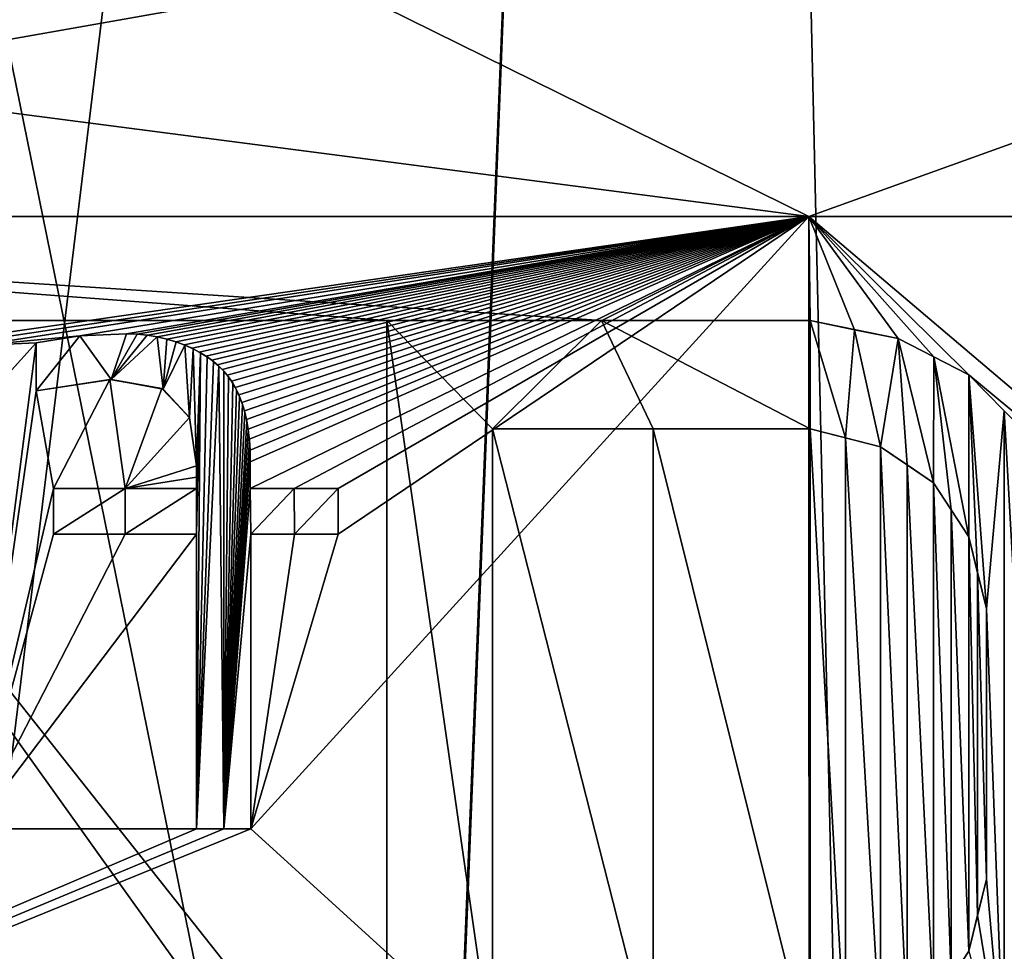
# Model space of a CAD drawing. Header units: millimetres. Extents: x -52 to 107, y -6 to 112.
# Tile 343 of 354: x 57.99 to 63.8, y 69.03 to 74.53. Entities that reach past the tile are written whole.
import ezdxf

# ---------------------------------------------------------------- set-up
doc = ezdxf.new("R2010")
doc.units = ezdxf.units.MM
doc.header["$LTSCALE"] = 65.185185
for name, color, linetype in [('1210', 7, 'CONTINUOUS'), ('1211', 7, 'CONTINUOUS'), ('1221', 7, 'CONTINUOUS'), ('1222', 7, 'CONTINUOUS'), ('1223', 7, 'CONTINUOUS'), ('1224', 7, 'CONTINUOUS'), ('1225', 7, 'CONTINUOUS'), ('1226', 7, 'CONTINUOUS'), ('1227', 7, 'CONTINUOUS'), ('1228', 7, 'CONTINUOUS'), ('1229', 7, 'CONTINUOUS'), ('1230', 7, 'CONTINUOUS'), ('1231', 7, 'CONTINUOUS'), ('1235', 7, 'CONTINUOUS'), ('1304', 7, 'CONTINUOUS'), ('1305', 7, 'CONTINUOUS'), ('1306', 7, 'CONTINUOUS'), ('1307', 7, 'CONTINUOUS'), ('1308', 7, 'CONTINUOUS'), ('1309', 7, 'CONTINUOUS'), ('1310', 7, 'CONTINUOUS'), ('1311', 7, 'CONTINUOUS'), ('1312', 7, 'CONTINUOUS'), ('1313', 7, 'CONTINUOUS'), ('1314', 7, 'CONTINUOUS'), ('1315', 7, 'CONTINUOUS'), ('1316', 7, 'CONTINUOUS'), ('1317', 7, 'CONTINUOUS'), ('1318', 7, 'CONTINUOUS'), ('1361', 7, 'CONTINUOUS'), ('3039', 7, 'CONTINUOUS'), ('3246', 7, 'CONTINUOUS'), ('471', 7, 'CONTINUOUS'), ('472', 7, 'CONTINUOUS'), ('479', 7, 'CONTINUOUS'), ('481', 7, 'CONTINUOUS'), ('495', 7, 'CONTINUOUS'), ('497', 7, 'CONTINUOUS')]:
    doc.layers.add(name, color=color, linetype=linetype)

msp = doc.modelspace()

# ---------------------------------------------------------------- linework, layer by layer
at = {"layer": '1210', "color": 7, "linetype": 'CONTINUOUS', "true_color": 0x141a1c}
for points in [[(61.4263, 72.7511, 43.1007), (60.1561, 72.7511, 43.6766), (61.4252, 72.7511, 43.6573), (61.4263, 72.7511, 43.1007)], [(60.1561, 72.7511, 43.6766), (60.1561, 72.7511, 44.2168), (61.4252, 72.7511, 43.6573), (60.1561, 72.7511, 43.6766)], [(62.6561, 72.7511, 43.0181), (61.4263, 72.7511, 43.1007), (61.4252, 72.7511, 43.6573), (62.6561, 72.7511, 43.0181)], [(62.6561, 72.7511, 42.4428), (61.4263, 72.7511, 43.1007), (62.6561, 72.7511, 43.0181), (62.6561, 72.7511, 42.4428)]]:
    msp.add_3dface(points, dxfattribs=at)
at = {"layer": '1211', "color": 7, "linetype": 'CONTINUOUS', "true_color": 0x141a1c}
for points in [[(60.1561, 72.7511, 43.6766), (60.1561, 67.7511, 43.6766), (60.1561, 72.7511, 44.2168), (60.1561, 72.7511, 43.6766)], [(60.1561, 72.7511, 44.2168), (60.1561, 67.7511, 43.6766), (60.1561, 67.7511, 44.2168), (60.1561, 72.7511, 44.2168)]]:
    msp.add_3dface(points, dxfattribs=at)
at = {"layer": '1221', "color": 7, "linetype": 'CONTINUOUS', "true_color": 0x141a1c}
for points in [[(63.8032, 72.2179, 41.7306), (63.5936, 72.432, 41.8684), (64.0103, 72.0064, 42.1932), (63.8032, 72.2179, 41.7306)], [(64.0103, 72.0064, 42.1932), (63.5936, 72.432, 41.8684), (63.5936, 72.432, 42.4616), (64.0103, 72.0064, 42.1932)], [(64.0103, 72.0064, 42.1932), (63.5936, 72.432, 42.4616), (63.8031, 72.218, 42.3283), (64.0103, 72.0064, 42.1932)]]:
    msp.add_3dface(points, dxfattribs=at)
at = {"layer": '1222', "color": 7, "linetype": 'CONTINUOUS', "true_color": 0x141a1c}
for points in [[(63.3862, 72.5379, 42.0013), (63.1769, 72.6447, 42.1319), (63.5936, 72.432, 42.4616), (63.3862, 72.5379, 42.0013)], [(63.5936, 72.432, 42.4616), (63.1769, 72.6447, 42.1319), (63.1769, 72.6447, 42.7168), (63.5936, 72.432, 42.4616)], [(63.5936, 72.432, 42.4616), (63.1769, 72.6447, 42.7168), (63.3861, 72.5379, 42.5902), (63.5936, 72.432, 42.4616)], [(63.5936, 72.432, 41.8684), (63.3862, 72.5379, 42.0013), (63.5936, 72.432, 42.4616), (63.5936, 72.432, 41.8684)]]:
    msp.add_3dface(points, dxfattribs=at)
at = {"layer": '1223', "color": 7, "linetype": 'CONTINUOUS', "true_color": 0x141a1c}
for points in [[(62.9177, 72.6977, 42.2892), (62.6561, 72.7511, 42.4428), (63.1769, 72.6447, 42.7168), (62.9177, 72.6977, 42.2892)], [(62.6561, 72.7511, 42.4428), (62.6561, 72.7511, 43.0181), (63.1769, 72.6447, 42.7168), (62.6561, 72.7511, 42.4428)], [(63.1769, 72.6447, 42.7168), (62.6561, 72.7511, 43.0181), (62.9176, 72.6977, 42.8692), (63.1769, 72.6447, 42.7168)], [(63.1769, 72.6447, 42.1319), (62.9177, 72.6977, 42.2892), (63.1769, 72.6447, 42.7168), (63.1769, 72.6447, 42.1319)]]:
    msp.add_3dface(points, dxfattribs=at)
at = {"layer": '1224', "color": 7, "linetype": 'CONTINUOUS', "true_color": 0x141a1c}
for points in [[(61.7298, 72.1128, 43.5082), (60.7811, 72.1128, 43.9533), (61.7305, 72.1128, 42.9475), (61.7298, 72.1128, 43.5082)], [(61.7305, 72.1128, 42.9475), (60.7811, 72.1128, 43.9533), (60.7811, 72.1128, 43.4058), (61.7305, 72.1128, 42.9475)], [(62.6561, 72.1128, 43.0181), (61.7298, 72.1128, 43.5082), (62.6561, 72.1128, 42.4428), (62.6561, 72.1128, 43.0181)], [(62.6561, 72.1128, 42.4428), (61.7298, 72.1128, 43.5082), (61.7305, 72.1128, 42.9475), (62.6561, 72.1128, 42.4428)]]:
    msp.add_3dface(points, dxfattribs=at)
at = {"layer": '1225', "color": 7, "linetype": 'CONTINUOUS', "true_color": 0x141a1c}
for points in [[(62.6561, 72.1128, 43.0181), (62.6561, 72.1128, 42.4428), (62.8651, 72.0594, 42.8995), (62.6561, 72.1128, 43.0181)], [(62.8651, 72.0594, 42.8995), (62.6561, 72.1128, 42.4428), (63.0728, 72.0064, 42.7786), (62.8651, 72.0594, 42.8995)], [(63.0728, 72.0064, 42.7786), (62.6561, 72.1128, 42.4428), (62.8652, 72.0594, 42.3205), (63.0728, 72.0064, 42.7786)], [(63.0728, 72.0064, 42.1957), (63.0728, 72.0064, 42.7786), (62.8652, 72.0594, 42.3205), (63.0728, 72.0064, 42.1957)]]:
    msp.add_3dface(points, dxfattribs=at)
at = {"layer": '1226', "color": 7, "linetype": 'CONTINUOUS', "true_color": 0x141a1c}
for points in [[(63.0728, 72.0064, 42.7786), (63.0728, 72.0064, 42.1957), (63.2295, 71.8997, 42.6852), (63.0728, 72.0064, 42.7786)], [(63.2295, 71.8997, 42.6852), (63.0728, 72.0064, 42.1957), (63.3853, 71.7937, 42.5908), (63.2295, 71.8997, 42.6852)], [(63.3853, 71.7937, 42.5908), (63.0728, 72.0064, 42.1957), (63.2296, 71.8997, 42.0994), (63.3853, 71.7937, 42.5908)], [(63.3853, 71.7937, 42.0018), (63.3853, 71.7937, 42.5908), (63.2296, 71.8997, 42.0994), (63.3853, 71.7937, 42.0018)]]:
    msp.add_3dface(points, dxfattribs=at)
at = {"layer": '1227', "color": 7, "linetype": 'CONTINUOUS', "true_color": 0x141a1c}
for points in [[(63.3853, 71.7937, 42.5908), (63.3853, 71.7937, 42.0018), (63.4898, 71.6336, 42.5264), (63.3853, 71.7937, 42.5908)], [(63.4898, 71.6336, 42.5264), (63.3853, 71.7937, 42.0018), (63.5936, 71.4745, 42.4616), (63.4898, 71.6336, 42.5264)], [(63.5936, 71.4745, 42.4616), (63.3853, 71.7937, 42.0018), (63.4898, 71.6336, 41.9353), (63.5936, 71.4745, 42.4616)], [(63.5936, 71.4745, 41.8684), (63.5936, 71.4745, 42.4616), (63.4898, 71.6336, 41.9353), (63.5936, 71.4745, 41.8684)]]:
    msp.add_3dface(points, dxfattribs=at)
at = {"layer": '1228', "color": 7, "linetype": 'CONTINUOUS', "true_color": 0x141a1c}
for points in [[(63.5936, 71.4745, 42.4616), (63.5936, 71.4745, 41.8684), (63.6458, 71.2615, 42.4287), (63.5936, 71.4745, 42.4616)], [(63.6458, 71.2615, 42.4287), (63.5936, 71.4745, 41.8684), (63.6978, 71.049, 42.3957), (63.6458, 71.2615, 42.4287)], [(63.6978, 71.049, 42.3957), (63.5936, 71.4745, 41.8684), (63.6458, 71.2615, 41.8344), (63.6978, 71.049, 42.3957)], [(63.6978, 71.049, 41.8004), (63.6978, 71.049, 42.3957), (63.6458, 71.2615, 41.8344), (63.6978, 71.049, 41.8004)]]:
    msp.add_3dface(points, dxfattribs=at)
at = {"layer": '1229', "color": 7, "linetype": 'CONTINUOUS', "true_color": 0x141a1c}
for points in [[(63.6978, 71.049, 42.3957), (63.6978, 71.049, 41.8004), (63.6978, 69.4532, 41.8004), (63.6978, 71.049, 42.3957)], [(63.6978, 69.4532, 42.3957), (63.6978, 71.049, 42.3957), (63.6978, 69.4532, 41.8004), (63.6978, 69.4532, 42.3957)]]:
    msp.add_3dface(points, dxfattribs=at)
at = {"layer": '1230', "color": 7, "linetype": 'CONTINUOUS', "true_color": 0x141a1c}
for points in [[(63.6978, 69.4532, 42.3957), (63.5936, 69.0277, 41.8684), (63.6458, 69.2408, 42.4287), (63.6978, 69.4532, 42.3957)], [(63.5936, 69.0277, 41.8684), (63.6978, 69.4532, 42.3957), (63.6458, 69.2408, 41.8344), (63.5936, 69.0277, 41.8684)], [(63.6978, 69.4532, 42.3957), (63.6978, 69.4532, 41.8004), (63.6458, 69.2408, 41.8344), (63.6978, 69.4532, 42.3957)], [(63.5936, 69.0277, 42.4616), (63.6458, 69.2408, 42.4287), (63.5936, 69.0277, 41.8684), (63.5936, 69.0277, 42.4616)]]:
    msp.add_3dface(points, dxfattribs=at)
at = {"layer": '1231', "color": 7, "linetype": 'CONTINUOUS', "true_color": 0x141a1c}
msp.add_3dface([(63.5936, 69.0277, 42.4616), (63.5936, 69.0277, 41.8684), (63.4898, 68.8687, 41.9353), (63.5936, 69.0277, 42.4616)], dxfattribs=at)
at = {"layer": '1235', "color": 7, "linetype": 'CONTINUOUS', "true_color": 0x141a1c}
for points in [[(60.7811, 72.1128, 43.4058), (60.7811, 72.1128, 43.9533), (60.7811, 68.3894, 43.9533), (60.7811, 72.1128, 43.4058)], [(60.7811, 72.1128, 43.4058), (60.7811, 68.3894, 43.9533), (60.7811, 68.3894, 43.4058), (60.7811, 72.1128, 43.4058)]]:
    msp.add_3dface(points, dxfattribs=at)
at = {"layer": '1304', "color": 7, "linetype": 'CONTINUOUS', "true_color": 0x141a1c}
for points in [[(59.3509, 71.7603, -43.9912), (59.6106, 71.7603, -43.8938), (59.869, 71.7603, -44.3301), (59.3509, 71.7603, -43.9912)], [(59.3509, 71.7603, -43.9912), (59.869, 71.7603, -44.3301), (59.6106, 71.7603, -44.4282), (59.3509, 71.7603, -43.9912)], [(59.3509, 71.7603, -44.5231), (59.3509, 71.7603, -43.9912), (59.6106, 71.7603, -44.4282), (59.3509, 71.7603, -44.5231)], [(59.6106, 71.7603, -43.8938), (59.869, 71.7603, -43.793), (59.869, 71.7603, -44.3301), (59.6106, 71.7603, -43.8938)]]:
    msp.add_3dface(points, dxfattribs=at)
at = {"layer": '1305', "color": 7, "linetype": 'CONTINUOUS', "true_color": 0x141a1c}
for points in [[(59.869, 71.7603, -43.793), (59.869, 71.4896, -43.793), (59.869, 71.4896, -44.3301), (59.869, 71.7603, -43.793)], [(59.869, 71.7603, -44.3301), (59.869, 71.7603, -43.793), (59.869, 71.4896, -44.3301), (59.869, 71.7603, -44.3301)]]:
    msp.add_3dface(points, dxfattribs=at)
at = {"layer": '1306', "color": 7, "linetype": 'CONTINUOUS', "true_color": 0x141a1c}
for points in [[(59.6125, 71.4896, -43.893), (59.3548, 71.4896, -43.9898), (59.869, 71.4896, -44.3301), (59.6125, 71.4896, -43.893)], [(59.869, 71.4896, -44.3301), (59.3548, 71.4896, -43.9898), (59.3548, 71.4896, -44.5217), (59.869, 71.4896, -44.3301)], [(59.6125, 71.4896, -44.4275), (59.869, 71.4896, -44.3301), (59.3548, 71.4896, -44.5217), (59.6125, 71.4896, -44.4275)], [(59.869, 71.4896, -43.793), (59.6125, 71.4896, -43.893), (59.869, 71.4896, -44.3301), (59.869, 71.4896, -43.793)]]:
    msp.add_3dface(points, dxfattribs=at)
at = {"layer": '1307', "color": 7, "linetype": 'CONTINUOUS', "true_color": 0x141a1c}
for points in [[(59.3548, 71.4896, -43.9898), (59.3548, 69.7513, -43.9898), (59.3548, 71.4896, -44.5217), (59.3548, 71.4896, -43.9898)], [(59.3548, 71.4896, -44.5217), (59.3548, 69.7513, -43.9898), (59.3548, 69.7513, -44.5217), (59.3548, 71.4896, -44.5217)]]:
    msp.add_3dface(points, dxfattribs=at)
at = {"layer": '1308', "color": 7, "linetype": 'CONTINUOUS', "true_color": 0x141a1c}
for points in [[(59.1937, 69.7513, -44.0483), (59.0322, 69.7513, -44.1055), (59.3548, 69.7513, -44.5217), (59.1937, 69.7513, -44.0483)], [(59.3548, 69.7513, -44.5217), (59.0322, 69.7513, -44.1055), (59.0322, 69.7513, -44.6345), (59.3548, 69.7513, -44.5217)], [(59.1937, 69.7513, -44.5787), (59.3548, 69.7513, -44.5217), (59.0322, 69.7513, -44.6345), (59.1937, 69.7513, -44.5787)], [(59.3548, 69.7513, -43.9898), (59.1937, 69.7513, -44.0483), (59.3548, 69.7513, -44.5217), (59.3548, 69.7513, -43.9898)]]:
    msp.add_3dface(points, dxfattribs=at)
at = {"layer": '1309', "color": 7, "linetype": 'CONTINUOUS', "true_color": 0x141a1c}
for points in [[(59.0322, 69.7513, -44.1055), (59.0322, 71.4896, -44.1055), (59.0322, 69.7513, -44.6345), (59.0322, 69.7513, -44.1055)], [(59.0322, 69.7513, -44.6345), (59.0322, 71.4896, -44.1055), (59.0322, 71.4896, -44.6345), (59.0322, 69.7513, -44.6345)]]:
    msp.add_3dface(points, dxfattribs=at)
at = {"layer": '1310', "color": 7, "linetype": 'CONTINUOUS', "true_color": 0x141a1c}
for points in [[(58.6114, 71.4896, -44.2478), (58.1877, 71.4896, -44.3813), (58.6113, 71.4896, -44.7731), (58.6114, 71.4896, -44.2478)], [(58.6113, 71.4896, -44.7731), (58.1877, 71.4896, -44.3813), (58.1877, 71.4896, -44.9033), (58.6113, 71.4896, -44.7731)], [(59.0322, 71.4896, -44.6345), (58.6114, 71.4896, -44.2478), (58.6113, 71.4896, -44.7731), (59.0322, 71.4896, -44.6345)], [(59.0322, 71.4896, -44.1055), (58.6114, 71.4896, -44.2478), (59.0322, 71.4896, -44.6345), (59.0322, 71.4896, -44.1055)]]:
    msp.add_3dface(points, dxfattribs=at)
at = {"layer": '1311', "color": 7, "linetype": 'CONTINUOUS', "true_color": 0x141a1c}
for points in [[(58.1877, 71.4896, -44.3813), (58.1877, 71.7603, -44.3813), (58.1877, 71.7603, -44.9033), (58.1877, 71.4896, -44.3813)], [(58.1877, 71.4896, -44.9033), (58.1877, 71.4896, -44.3813), (58.1877, 71.7603, -44.9033), (58.1877, 71.4896, -44.9033)]]:
    msp.add_3dface(points, dxfattribs=at)
at = {"layer": '1312', "color": 7, "linetype": 'CONTINUOUS', "true_color": 0x141a1c}
for points in [[(58.1877, 71.7603, -44.3813), (58.6114, 71.7603, -44.2478), (58.1877, 71.7603, -44.9033), (58.1877, 71.7603, -44.3813)], [(58.1877, 71.7603, -44.9033), (58.6114, 71.7603, -44.2478), (58.6113, 71.7603, -44.7731), (58.1877, 71.7603, -44.9033)], [(58.6114, 71.7603, -44.2478), (59.0322, 71.7603, -44.1055), (58.6113, 71.7603, -44.7731), (58.6114, 71.7603, -44.2478)], [(59.0322, 71.7603, -44.1055), (59.0322, 71.7603, -44.6345), (58.6113, 71.7603, -44.7731), (59.0322, 71.7603, -44.1055)]]:
    msp.add_3dface(points, dxfattribs=at)
at = {"layer": '1313', "color": 7, "linetype": 'CONTINUOUS', "true_color": 0x141a1c}
for points in [[(59.0322, 71.8271, -44.1055), (59.0322, 71.8938, -44.1055), (59.0322, 71.8271, -44.6345), (59.0322, 71.8271, -44.1055)], [(59.0322, 71.8938, -44.1055), (59.0322, 71.8938, -44.6345), (59.0322, 71.8271, -44.6345), (59.0322, 71.8938, -44.1055)], [(59.0322, 71.7603, -44.1055), (59.0322, 71.8271, -44.1055), (59.0322, 71.7603, -44.6345), (59.0322, 71.7603, -44.1055)], [(59.0322, 71.7603, -44.6345), (59.0322, 71.8271, -44.1055), (59.0322, 71.8271, -44.6345), (59.0322, 71.7603, -44.6345)]]:
    msp.add_3dface(points, dxfattribs=at)
at = {"layer": '1314', "color": 7, "linetype": 'CONTINUOUS', "true_color": 0x141a1c}
for points in [[(58.5219, 72.4036, -44.2768), (58.0866, 72.3368, -44.4117), (58.5287, 72.4037, -44.7993), (58.5219, 72.4036, -44.2768)], [(58.0866, 72.3368, -44.4117), (58.0866, 72.3368, -44.9329), (58.5287, 72.4037, -44.7993), (58.0866, 72.3368, -44.4117)], [(58.8288, 72.3498, -44.1755), (58.5219, 72.4036, -44.2768), (58.5287, 72.4037, -44.7993), (58.8288, 72.3498, -44.1755)], [(58.8371, 72.3456, -44.6999), (58.8288, 72.3498, -44.1755), (58.5287, 72.4037, -44.7993), (58.8371, 72.3456, -44.6999)], [(58.9918, 72.18, -44.1196), (58.8288, 72.3498, -44.1755), (58.8371, 72.3456, -44.6999), (58.9918, 72.18, -44.1196)], [(58.9926, 72.1781, -44.6479), (58.9918, 72.18, -44.1196), (58.8371, 72.3456, -44.6999), (58.9926, 72.1781, -44.6479)], [(59.0322, 71.8938, -44.1055), (58.9918, 72.18, -44.1196), (59.0322, 71.8938, -44.6345), (59.0322, 71.8938, -44.1055)], [(59.0322, 71.8938, -44.6345), (58.9918, 72.18, -44.1196), (58.9926, 72.1781, -44.6479), (59.0322, 71.8938, -44.6345)]]:
    msp.add_3dface(points, dxfattribs=at)
at = {"layer": '1315', "color": 7, "linetype": 'CONTINUOUS', "true_color": 0x141a1c}
for points in [[(58.0866, 72.3368, -44.4117), (58.0866, 72.6192, -44.4117), (58.0866, 72.3368, -44.9329), (58.0866, 72.3368, -44.4117)], [(58.0866, 72.3368, -44.9329), (58.0866, 72.6192, -44.4117), (58.0866, 72.6192, -44.9329), (58.0866, 72.3368, -44.9329)]]:
    msp.add_3dface(points, dxfattribs=at)
at = {"layer": '1316', "color": 7, "linetype": 'CONTINUOUS', "true_color": 0x141a1c}
for points in [[(58.0866, 72.6192, -44.4117), (58.3444, 72.6622, -44.333), (58.0866, 72.6192, -44.9329), (58.0866, 72.6192, -44.4117)], [(58.0866, 72.6192, -44.9329), (58.3444, 72.6622, -44.333), (58.3445, 72.6622, -44.8562), (58.0866, 72.6192, -44.9329)], [(58.3444, 72.6622, -44.333), (58.6203, 72.6736, -44.2449), (58.3445, 72.6622, -44.8562), (58.3444, 72.6622, -44.333)], [(58.6203, 72.6736, -44.2449), (58.6203, 72.6736, -44.7703), (58.3445, 72.6622, -44.8562), (58.6203, 72.6736, -44.2449)]]:
    msp.add_3dface(points, dxfattribs=at)
at = {"layer": '1317', "color": 7, "linetype": 'CONTINUOUS', "true_color": 0x141a1c}
for points in [[(58.6203, 72.6736, -44.2449), (58.6829, 72.6711, -44.2243), (58.6203, 72.6736, -44.7703), (58.6203, 72.6736, -44.2449)], [(58.6203, 72.6736, -44.7703), (58.6829, 72.6711, -44.2243), (58.6822, 72.6712, -44.7504), (58.6203, 72.6736, -44.7703)], [(58.6822, 72.6712, -44.7504), (58.6829, 72.6711, -44.2243), (58.7424, 72.6653, -44.731), (58.6822, 72.6712, -44.7504)], [(58.6829, 72.6711, -44.2243), (58.7432, 72.6651, -44.2043), (58.7424, 72.6653, -44.731), (58.6829, 72.6711, -44.2243)], [(58.7424, 72.6653, -44.731), (58.7432, 72.6651, -44.2043), (58.8011, 72.6556, -44.7118), (58.7424, 72.6653, -44.731)], [(58.7432, 72.6651, -44.2043), (58.8015, 72.6556, -44.1847), (58.8011, 72.6556, -44.7118), (58.7432, 72.6651, -44.2043)], [(58.8015, 72.6556, -44.1847), (58.8577, 72.6425, -44.1657), (58.8011, 72.6556, -44.7118), (58.8015, 72.6556, -44.1847)], [(58.8011, 72.6556, -44.7118), (58.8577, 72.6425, -44.1657), (58.8583, 72.6423, -44.6929), (58.8011, 72.6556, -44.7118)], [(58.8577, 72.6425, -44.1657), (58.9108, 72.6267, -44.1475), (58.8583, 72.6423, -44.6929), (58.8577, 72.6425, -44.1657)], [(58.8583, 72.6423, -44.6929), (58.9108, 72.6267, -44.1475), (58.9126, 72.6261, -44.6748), (58.8583, 72.6423, -44.6929)], [(58.9108, 72.6267, -44.1475), (58.9608, 72.6083, -44.1304), (58.9126, 72.6261, -44.6748), (58.9108, 72.6267, -44.1475)], [(58.9126, 72.6261, -44.6748), (58.9608, 72.6083, -44.1304), (58.9643, 72.6068, -44.6575), (58.9126, 72.6261, -44.6748)], [(58.9608, 72.6083, -44.1304), (59.0072, 72.5878, -44.1142), (58.9643, 72.6068, -44.6575), (58.9608, 72.6083, -44.1304)], [(58.9643, 72.6068, -44.6575), (59.0072, 72.5878, -44.1142), (59.0125, 72.5852, -44.6412), (58.9643, 72.6068, -44.6575)], [(59.0072, 72.5878, -44.1142), (59.0495, 72.5658, -44.0994), (59.0125, 72.5852, -44.6412), (59.0072, 72.5878, -44.1142)], [(59.0125, 72.5852, -44.6412), (59.0495, 72.5658, -44.0994), (59.0564, 72.5618, -44.6262), (59.0125, 72.5852, -44.6412)], [(59.0495, 72.5658, -44.0994), (59.088, 72.5422, -44.0859), (59.0564, 72.5618, -44.6262), (59.0495, 72.5658, -44.0994)], [(59.0564, 72.5618, -44.6262), (59.088, 72.5422, -44.0859), (59.0963, 72.5366, -44.6125), (59.0564, 72.5618, -44.6262)], [(59.088, 72.5422, -44.0859), (59.1233, 72.5172, -44.0734), (59.0963, 72.5366, -44.6125), (59.088, 72.5422, -44.0859)], [(59.0963, 72.5366, -44.6125), (59.1233, 72.5172, -44.0734), (59.1325, 72.51, -44.6), (59.0963, 72.5366, -44.6125)], [(59.1233, 72.5172, -44.0734), (59.1553, 72.4908, -44.062), (59.1325, 72.51, -44.6), (59.1233, 72.5172, -44.0734)], [(59.1325, 72.51, -44.6), (59.1553, 72.4908, -44.062), (59.1649, 72.482, -44.5888), (59.1325, 72.51, -44.6)], [(59.1553, 72.4908, -44.062), (59.1845, 72.4627, -44.0516), (59.1649, 72.482, -44.5888), (59.1553, 72.4908, -44.062)], [(59.1649, 72.482, -44.5888), (59.1845, 72.4627, -44.0516), (59.194, 72.4525, -44.5786), (59.1649, 72.482, -44.5888)], [(59.1845, 72.4627, -44.0516), (59.2133, 72.4298, -44.0412), (59.194, 72.4525, -44.5786), (59.1845, 72.4627, -44.0516)], [(59.194, 72.4525, -44.5786), (59.2133, 72.4298, -44.0412), (59.2221, 72.4185, -44.5688), (59.194, 72.4525, -44.5786)], [(59.2133, 72.4298, -44.0412), (59.2391, 72.3943, -44.0319), (59.2221, 72.4185, -44.5688), (59.2133, 72.4298, -44.0412)], [(59.2221, 72.4185, -44.5688), (59.2391, 72.3943, -44.0319), (59.2468, 72.3823, -44.5601), (59.2221, 72.4185, -44.5688)], [(59.2391, 72.3943, -44.0319), (59.2623, 72.3554, -44.0235), (59.2468, 72.3823, -44.5601), (59.2391, 72.3943, -44.0319)], [(59.2468, 72.3823, -44.5601), (59.2623, 72.3554, -44.0235), (59.2687, 72.3433, -44.5524), (59.2468, 72.3823, -44.5601)], [(59.2623, 72.3554, -44.0235), (59.2827, 72.3133, -44.0161), (59.2687, 72.3433, -44.5524), (59.2623, 72.3554, -44.0235)], [(59.2687, 72.3433, -44.5524), (59.2827, 72.3133, -44.0161), (59.2877, 72.3016, -44.5456), (59.2687, 72.3433, -44.5524)], [(59.2827, 72.3133, -44.0161), (59.3005, 72.2679, -44.0096), (59.2877, 72.3016, -44.5456), (59.2827, 72.3133, -44.0161)], [(59.2877, 72.3016, -44.5456), (59.3005, 72.2679, -44.0096), (59.3042, 72.2569, -44.5397), (59.2877, 72.3016, -44.5456)], [(59.3005, 72.2679, -44.0096), (59.3156, 72.2193, -44.0041), (59.3042, 72.2569, -44.5397), (59.3005, 72.2679, -44.0096)], [(59.3042, 72.2569, -44.5397), (59.3156, 72.2193, -44.0041), (59.3182, 72.2093, -44.5348), (59.3042, 72.2569, -44.5397)], [(59.3156, 72.2193, -44.0041), (59.328, 72.167, -43.9996), (59.3182, 72.2093, -44.5348), (59.3156, 72.2193, -44.0041)], [(59.3182, 72.2093, -44.5348), (59.328, 72.167, -43.9996), (59.3298, 72.1585, -44.5307), (59.3182, 72.2093, -44.5348)], [(59.328, 72.167, -43.9996), (59.3379, 72.1113, -43.996), (59.3298, 72.1585, -44.5307), (59.328, 72.167, -43.9996)], [(59.3298, 72.1585, -44.5307), (59.3379, 72.1113, -43.996), (59.3388, 72.1045, -44.5274), (59.3298, 72.1585, -44.5307)], [(59.3379, 72.1113, -43.996), (59.345, 72.0511, -43.9934), (59.3388, 72.1045, -44.5274), (59.3379, 72.1113, -43.996)], [(59.3388, 72.1045, -44.5274), (59.345, 72.0511, -43.9934), (59.3454, 72.0463, -44.5251), (59.3388, 72.1045, -44.5274)], [(59.345, 72.0511, -43.9934), (59.3493, 71.9863, -43.9918), (59.3454, 72.0463, -44.5251), (59.345, 72.0511, -43.9934)], [(59.3454, 72.0463, -44.5251), (59.3493, 71.9863, -43.9918), (59.3494, 71.9838, -44.5236), (59.3454, 72.0463, -44.5251)], [(59.3493, 71.9863, -43.9918), (59.3509, 71.9171, -43.9912), (59.3494, 71.9838, -44.5236), (59.3493, 71.9863, -43.9918)], [(59.3509, 71.9171, -43.9912), (59.3509, 71.9171, -44.5231), (59.3494, 71.9838, -44.5236), (59.3509, 71.9171, -43.9912)]]:
    msp.add_3dface(points, dxfattribs=at)
at = {"layer": '1318', "color": 7, "linetype": 'CONTINUOUS', "true_color": 0x141a1c}
for points in [[(59.3509, 71.9171, -43.9912), (59.3509, 71.7603, -43.9912), (59.3509, 71.9171, -44.5231), (59.3509, 71.9171, -43.9912)], [(59.3509, 71.7603, -43.9912), (59.3509, 71.7603, -44.5231), (59.3509, 71.9171, -44.5231), (59.3509, 71.7603, -43.9912)]]:
    msp.add_3dface(points, dxfattribs=at)
at = {"layer": '1361', "color": 7, "linetype": 'CONTINUOUS', "true_color": 0x141a1c}
for points in [[(58.5287, 72.4037, -44.7993), (58.0866, 72.3368, -44.9329), (58.3445, 72.6622, -44.8562), (58.5287, 72.4037, -44.7993)], [(58.0866, 72.3368, -44.9329), (58.0866, 72.6192, -44.9329), (58.3445, 72.6622, -44.8562), (58.0866, 72.3368, -44.9329)], [(58.6203, 72.6736, -44.7703), (58.5287, 72.4037, -44.7993), (58.3445, 72.6622, -44.8562), (58.6203, 72.6736, -44.7703)], [(58.5287, 72.4037, -44.7993), (58.6203, 72.6736, -44.7703), (58.6822, 72.6712, -44.7504), (58.5287, 72.4037, -44.7993)], [(58.5287, 72.4037, -44.7993), (58.6822, 72.6712, -44.7504), (58.7424, 72.6653, -44.731), (58.5287, 72.4037, -44.7993)], [(58.5287, 72.4037, -44.7993), (58.7424, 72.6653, -44.731), (58.8011, 72.6556, -44.7118), (58.5287, 72.4037, -44.7993)], [(58.8371, 72.3456, -44.6999), (58.5287, 72.4037, -44.7993), (58.8011, 72.6556, -44.7118), (58.8371, 72.3456, -44.6999)], [(58.8371, 72.3456, -44.6999), (58.8011, 72.6556, -44.7118), (58.8583, 72.6423, -44.6929), (58.8371, 72.3456, -44.6999)], [(58.8371, 72.3456, -44.6999), (58.8583, 72.6423, -44.6929), (58.9126, 72.6261, -44.6748), (58.8371, 72.3456, -44.6999)], [(58.8371, 72.3456, -44.6999), (58.9126, 72.6261, -44.6748), (58.9643, 72.6068, -44.6575), (58.8371, 72.3456, -44.6999)], [(58.9926, 72.1781, -44.6479), (58.8371, 72.3456, -44.6999), (58.9643, 72.6068, -44.6575), (58.9926, 72.1781, -44.6479)], [(58.9926, 72.1781, -44.6479), (58.9643, 72.6068, -44.6575), (59.0125, 72.5852, -44.6412), (58.9926, 72.1781, -44.6479)], [(59.0322, 71.8938, -44.6345), (58.9926, 72.1781, -44.6479), (59.0125, 72.5852, -44.6412), (59.0322, 71.8938, -44.6345)], [(59.0322, 71.8938, -44.6345), (59.0125, 72.5852, -44.6412), (59.0564, 72.5618, -44.6262), (59.0322, 71.8938, -44.6345)], [(59.0322, 71.4896, -44.6345), (59.0322, 71.7603, -44.6345), (59.0564, 72.5618, -44.6262), (59.0322, 71.4896, -44.6345)], [(59.0322, 69.7513, -44.6345), (59.0322, 71.4896, -44.6345), (59.0564, 72.5618, -44.6262), (59.0322, 69.7513, -44.6345)], [(59.0322, 69.7513, -44.6345), (59.0564, 72.5618, -44.6262), (59.0963, 72.5366, -44.6125), (59.0322, 69.7513, -44.6345)], [(59.0322, 71.8271, -44.6345), (59.0564, 72.5618, -44.6262), (59.0322, 71.7603, -44.6345), (59.0322, 71.8271, -44.6345)], [(59.0322, 71.8271, -44.6345), (59.0322, 71.8938, -44.6345), (59.0564, 72.5618, -44.6262), (59.0322, 71.8271, -44.6345)], [(59.0322, 69.7513, -44.6345), (59.0963, 72.5366, -44.6125), (59.1325, 72.51, -44.6), (59.0322, 69.7513, -44.6345)], [(59.0322, 69.7513, -44.6345), (59.1325, 72.51, -44.6), (59.1649, 72.482, -44.5888), (59.0322, 69.7513, -44.6345)], [(59.1937, 69.7513, -44.5787), (59.0322, 69.7513, -44.6345), (59.1649, 72.482, -44.5888), (59.1937, 69.7513, -44.5787)], [(59.1937, 69.7513, -44.5787), (59.1649, 72.482, -44.5888), (59.194, 72.4525, -44.5786), (59.1937, 69.7513, -44.5787)], [(59.1937, 69.7513, -44.5787), (59.194, 72.4525, -44.5786), (59.2221, 72.4185, -44.5688), (59.1937, 69.7513, -44.5787)], [(59.1937, 69.7513, -44.5787), (59.2221, 72.4185, -44.5688), (59.2468, 72.3823, -44.5601), (59.1937, 69.7513, -44.5787)], [(59.1937, 69.7513, -44.5787), (59.2468, 72.3823, -44.5601), (59.2687, 72.3433, -44.5524), (59.1937, 69.7513, -44.5787)], [(59.1937, 69.7513, -44.5787), (59.2687, 72.3433, -44.5524), (59.2877, 72.3016, -44.5456), (59.1937, 69.7513, -44.5787)], [(59.1937, 69.7513, -44.5787), (59.2877, 72.3016, -44.5456), (59.3042, 72.2569, -44.5397), (59.1937, 69.7513, -44.5787)], [(59.1937, 69.7513, -44.5787), (59.3042, 72.2569, -44.5397), (59.3182, 72.2093, -44.5348), (59.1937, 69.7513, -44.5787)], [(59.1937, 69.7513, -44.5787), (59.3182, 72.2093, -44.5348), (59.3298, 72.1585, -44.5307), (59.1937, 69.7513, -44.5787)], [(59.1937, 69.7513, -44.5787), (59.3298, 72.1585, -44.5307), (59.3388, 72.1045, -44.5274), (59.1937, 69.7513, -44.5787)], [(59.1937, 69.7513, -44.5787), (59.3388, 72.1045, -44.5274), (59.3454, 72.0463, -44.5251), (59.1937, 69.7513, -44.5787)], [(59.1937, 69.7513, -44.5787), (59.3454, 72.0463, -44.5251), (59.3494, 71.9838, -44.5236), (59.1937, 69.7513, -44.5787)], [(59.3509, 71.9171, -44.5231), (59.1937, 69.7513, -44.5787), (59.3494, 71.9838, -44.5236), (59.3509, 71.9171, -44.5231)], [(59.3509, 71.7603, -44.5231), (59.1937, 69.7513, -44.5787), (59.3509, 71.9171, -44.5231), (59.3509, 71.7603, -44.5231)], [(58.6113, 71.4896, -44.7731), (58.1877, 71.4896, -44.9033), (58.6113, 71.7603, -44.7731), (58.6113, 71.4896, -44.7731)], [(58.1877, 71.4896, -44.9033), (58.1877, 71.7603, -44.9033), (58.6113, 71.7603, -44.7731), (58.1877, 71.4896, -44.9033)], [(59.0322, 71.4896, -44.6345), (58.6113, 71.4896, -44.7731), (59.0322, 71.7603, -44.6345), (59.0322, 71.4896, -44.6345)], [(59.0322, 71.7603, -44.6345), (58.6113, 71.4896, -44.7731), (58.6113, 71.7603, -44.7731), (59.0322, 71.7603, -44.6345)], [(59.3509, 71.7603, -44.5231), (59.3548, 71.4896, -44.5217), (59.1937, 69.7513, -44.5787), (59.3509, 71.7603, -44.5231)], [(59.3509, 71.7603, -44.5231), (59.6106, 71.7603, -44.4282), (59.3548, 71.4896, -44.5217), (59.3509, 71.7603, -44.5231)], [(59.6106, 71.7603, -44.4282), (59.6125, 71.4896, -44.4275), (59.3548, 71.4896, -44.5217), (59.6106, 71.7603, -44.4282)], [(59.6106, 71.7603, -44.4282), (59.869, 71.7603, -44.3301), (59.6125, 71.4896, -44.4275), (59.6106, 71.7603, -44.4282)], [(59.869, 71.7603, -44.3301), (59.869, 71.4896, -44.3301), (59.6125, 71.4896, -44.4275), (59.869, 71.7603, -44.3301)], [(59.3548, 71.4896, -44.5217), (59.3548, 69.7513, -44.5217), (59.1937, 69.7513, -44.5787), (59.3548, 71.4896, -44.5217)]]:
    msp.add_3dface(points, dxfattribs=at)
at = {"layer": '3039', "color": 7, "linetype": 'CONTINUOUS', "true_color": 0xe0f2ff}
for points in [[(61.7305, 72.1128, 42.9475), (60.7811, 72.1128, 43.4058), (61.7305, 68.3894, 42.9475), (61.7305, 72.1128, 42.9475)], [(60.7811, 72.1128, 43.4058), (60.7811, 68.3894, 43.4058), (61.7305, 68.3894, 42.9475), (60.7811, 72.1128, 43.4058)], [(62.6561, 72.1128, 42.4428), (61.7305, 72.1128, 42.9475), (62.6561, 68.3894, 42.4428), (62.6561, 72.1128, 42.4428)], [(62.6561, 68.3894, 42.4428), (61.7305, 72.1128, 42.9475), (61.7305, 68.3894, 42.9475), (62.6561, 68.3894, 42.4428)], [(62.8652, 72.0594, 42.3205), (62.6561, 72.1128, 42.4428), (62.8652, 68.4428, 42.3204), (62.8652, 72.0594, 42.3205)], [(62.6561, 72.1128, 42.4428), (62.6561, 68.3894, 42.4428), (62.8652, 68.4428, 42.3204), (62.6561, 72.1128, 42.4428)], [(63.0728, 72.0064, 42.1957), (62.8652, 72.0594, 42.3205), (63.0728, 68.4958, 42.1957), (63.0728, 72.0064, 42.1957)], [(63.0728, 68.4958, 42.1957), (62.8652, 72.0594, 42.3205), (62.8652, 68.4428, 42.3204), (63.0728, 68.4958, 42.1957)], [(63.2296, 71.8997, 42.0994), (63.0728, 72.0064, 42.1957), (63.2296, 68.6025, 42.0994), (63.2296, 71.8997, 42.0994)], [(63.0728, 72.0064, 42.1957), (63.0728, 68.4958, 42.1957), (63.2296, 68.6025, 42.0994), (63.0728, 72.0064, 42.1957)], [(63.3853, 71.7937, 42.0018), (63.2296, 71.8997, 42.0994), (63.3853, 68.7086, 42.0018), (63.3853, 71.7937, 42.0018)], [(63.3853, 68.7086, 42.0018), (63.2296, 71.8997, 42.0994), (63.2296, 68.6025, 42.0994), (63.3853, 68.7086, 42.0018)], [(63.4898, 71.6336, 41.9353), (63.3853, 71.7937, 42.0018), (63.4898, 68.8687, 41.9353), (63.4898, 71.6336, 41.9353)], [(63.3853, 71.7937, 42.0018), (63.3853, 68.7086, 42.0018), (63.4898, 68.8687, 41.9353), (63.3853, 71.7937, 42.0018)], [(63.5936, 71.4745, 41.8684), (63.4898, 71.6336, 41.9353), (63.5936, 69.0277, 41.8684), (63.5936, 71.4745, 41.8684)], [(63.5936, 69.0277, 41.8684), (63.4898, 71.6336, 41.9353), (63.4898, 68.8687, 41.9353), (63.5936, 69.0277, 41.8684)], [(63.6458, 71.2615, 41.8344), (63.5936, 71.4745, 41.8684), (63.6458, 69.2408, 41.8344), (63.6458, 71.2615, 41.8344)], [(63.5936, 71.4745, 41.8684), (63.5936, 69.0277, 41.8684), (63.6458, 69.2408, 41.8344), (63.5936, 71.4745, 41.8684)], [(63.6978, 71.049, 41.8004), (63.6458, 71.2615, 41.8344), (63.6978, 69.4532, 41.8004), (63.6978, 71.049, 41.8004)], [(63.6978, 69.4532, 41.8004), (63.6458, 71.2615, 41.8344), (63.6458, 69.2408, 41.8344), (63.6978, 69.4532, 41.8004)]]:
    msp.add_3dface(points, dxfattribs=at)
at = {"layer": '3246', "color": 7, "linetype": 'CONTINUOUS', "true_color": 0xe0f2ff}
for points in [[(61.4252, 72.7511, 43.6573), (60.1561, 72.7511, 44.2168), (60.7811, 72.1128, 43.9533), (61.4252, 72.7511, 43.6573)], [(60.1561, 72.7511, 44.2168), (60.1561, 67.7511, 44.2168), (60.7811, 68.3894, 43.9533), (60.1561, 72.7511, 44.2168)], [(60.7811, 72.1128, 43.9533), (60.1561, 72.7511, 44.2168), (60.7811, 68.3894, 43.9533), (60.7811, 72.1128, 43.9533)], [(61.4252, 72.7511, 43.6573), (60.7811, 72.1128, 43.9533), (61.7298, 72.1128, 43.5082), (61.4252, 72.7511, 43.6573)], [(62.6561, 72.7511, 43.0181), (61.4252, 72.7511, 43.6573), (62.6561, 72.1128, 43.0181), (62.6561, 72.7511, 43.0181)], [(61.4252, 72.7511, 43.6573), (61.7298, 72.1128, 43.5082), (62.6561, 72.1128, 43.0181), (61.4252, 72.7511, 43.6573)], [(62.9176, 72.6977, 42.8692), (62.6561, 72.7511, 43.0181), (62.8651, 72.0594, 42.8995), (62.9176, 72.6977, 42.8692)], [(62.6561, 72.7511, 43.0181), (62.6561, 72.1128, 43.0181), (62.8651, 72.0594, 42.8995), (62.6561, 72.7511, 43.0181)], [(62.9176, 72.6977, 42.8692), (62.8651, 72.0594, 42.8995), (63.0728, 72.0064, 42.7786), (62.9176, 72.6977, 42.8692)], [(63.1769, 72.6447, 42.7168), (62.9176, 72.6977, 42.8692), (63.0728, 72.0064, 42.7786), (63.1769, 72.6447, 42.7168)], [(63.1769, 72.6447, 42.7168), (63.0728, 72.0064, 42.7786), (63.2295, 71.8997, 42.6852), (63.1769, 72.6447, 42.7168)], [(63.3861, 72.5379, 42.5902), (63.1769, 72.6447, 42.7168), (63.3853, 71.7937, 42.5908), (63.3861, 72.5379, 42.5902)], [(63.1769, 72.6447, 42.7168), (63.2295, 71.8997, 42.6852), (63.3853, 71.7937, 42.5908), (63.1769, 72.6447, 42.7168)], [(63.3861, 72.5379, 42.5902), (63.3853, 71.7937, 42.5908), (63.4898, 71.6336, 42.5264), (63.3861, 72.5379, 42.5902)], [(63.5936, 72.432, 42.4616), (63.3861, 72.5379, 42.5902), (63.5936, 71.4745, 42.4616), (63.5936, 72.432, 42.4616)], [(63.3861, 72.5379, 42.5902), (63.4898, 71.6336, 42.5264), (63.5936, 71.4745, 42.4616), (63.3861, 72.5379, 42.5902)], [(63.8031, 72.218, 42.3283), (63.5936, 72.432, 42.4616), (63.6978, 71.049, 42.3957), (63.8031, 72.218, 42.3283)], [(63.5936, 72.432, 42.4616), (63.5936, 71.4745, 42.4616), (63.6458, 71.2615, 42.4287), (63.5936, 72.432, 42.4616)], [(63.5936, 72.432, 42.4616), (63.6458, 71.2615, 42.4287), (63.6978, 71.049, 42.3957), (63.5936, 72.432, 42.4616)], [(63.8031, 68.2842, 42.3283), (63.8031, 72.218, 42.3283), (63.6978, 71.049, 42.3957), (63.8031, 68.2842, 42.3283)], [(63.8031, 68.2842, 42.3283), (64.0103, 68.4958, 42.1932), (63.8031, 72.218, 42.3283), (63.8031, 68.2842, 42.3283)], [(64.0103, 68.4958, 42.1932), (64.0103, 72.0064, 42.1932), (63.8031, 72.218, 42.3283), (64.0103, 68.4958, 42.1932)], [(63.8031, 68.2842, 42.3283), (63.6978, 71.049, 42.3957), (63.6978, 69.4532, 42.3957), (63.8031, 68.2842, 42.3283)], [(63.8031, 68.2842, 42.3283), (63.6978, 69.4532, 42.3957), (63.6458, 69.2408, 42.4287), (63.8031, 68.2842, 42.3283)], [(63.5936, 69.0277, 42.4616), (63.8031, 68.2842, 42.3283), (63.6458, 69.2408, 42.4287), (63.5936, 69.0277, 42.4616)]]:
    msp.add_3dface(points, dxfattribs=at)
at = {"layer": '471', "color": 7, "linetype": 'CONTINUOUS', "true_color": 0xe0f2ff}
for points in [[(51.9999, 60.1644, 44.0001), (51.9998, 103.4511, 44.0002), (61.9998, 103.4511, 41.3207), (51.9999, 60.1644, 44.0001)], [(51.9999, 60.1644, 44.0001), (61.9998, 103.4511, 41.3207), (54.0861, 60.4601, 43.891), (51.9999, 60.1644, 44.0001)], [(54.0861, 60.4601, 43.891), (61.9998, 103.4511, 41.3207), (56.8613, 61.3368, 43.4003), (54.0861, 60.4601, 43.891)], [(56.8613, 61.3368, 43.4003), (61.9998, 103.4511, 41.3207), (60.3496, 62.3987, 42.1738), (56.8613, 61.3368, 43.4003)], [(60.3496, 62.3987, 42.1738), (61.9998, 103.4511, 41.3207), (62.9346, 62.7511, 40.7462), (60.3496, 62.3987, 42.1738)], [(61.9998, 103.4511, 41.3207), (69.3203, 103.4511, 34.0002), (62.9346, 62.7511, 40.7462), (61.9998, 103.4511, 41.3207)], [(62.9346, 62.7511, 40.7462), (69.3203, 103.4511, 34.0002), (69.5881, 62.7511, 33.5213), (62.9346, 62.7511, 40.7462)]]:
    msp.add_3dface(points, dxfattribs=at)
at = {"layer": '472', "color": 7, "linetype": 'CONTINUOUS', "true_color": 0xe0f2ff}
for points in [[(61.9998, 103.4513, -41.3203), (51.9998, 103.4513, -43.9998), (60.3568, 62.4005, -42.1703), (61.9998, 103.4513, -41.3203)], [(60.3568, 62.4005, -42.1703), (51.9998, 103.4513, -43.9998), (56.869, 61.3396, -43.3982), (60.3568, 62.4005, -42.1703)], [(62.9346, 62.7513, -40.746), (61.9998, 103.4513, -41.3203), (60.3568, 62.4005, -42.1703), (62.9346, 62.7513, -40.746)], [(69.3203, 103.4513, -33.9998), (61.9998, 103.4513, -41.3203), (62.9346, 62.7513, -40.746), (69.3203, 103.4513, -33.9998)], [(69.5881, 62.7513, -33.5211), (69.3203, 103.4513, -33.9998), (62.9346, 62.7513, -40.746), (69.5881, 62.7513, -33.5211)]]:
    msp.add_3dface(points, dxfattribs=at)
at = {"layer": '479', "color": 7, "linetype": 'CONTINUOUS', "true_color": 0xe0f2ff}
for points in [[(62.6497, 73.3655, 42.4466), (51.9998, 73.3654, 45.3001), (61.4263, 72.7511, 43.1007), (62.6497, 73.3655, 42.4466)], [(51.9998, 73.3654, 45.3001), (56.1978, 72.7511, 44.8823), (60.1561, 72.7511, 43.6766), (51.9998, 73.3654, 45.3001)], [(51.9998, 73.3654, 45.3001), (60.1561, 72.7511, 43.6766), (61.4263, 72.7511, 43.1007), (51.9998, 73.3654, 45.3001)], [(62.6561, 72.7511, 42.4428), (62.6497, 73.3655, 42.4466), (61.4263, 72.7511, 43.1007), (62.6561, 72.7511, 42.4428)], [(70.4463, 73.3655, 34.6499), (62.6497, 73.3655, 42.4466), (70.4462, 66.7511, 34.6501), (70.4463, 73.3655, 34.6499)], [(70.4462, 66.7511, 34.6501), (62.6497, 73.3655, 42.4466), (63.5936, 72.432, 41.8684), (70.4462, 66.7511, 34.6501)], [(63.5936, 72.432, 41.8684), (62.6497, 73.3655, 42.4466), (63.3862, 72.5379, 42.0013), (63.5936, 72.432, 41.8684)], [(63.3862, 72.5379, 42.0013), (62.6497, 73.3655, 42.4466), (63.1769, 72.6447, 42.1319), (63.3862, 72.5379, 42.0013)], [(63.1769, 72.6447, 42.1319), (62.6497, 73.3655, 42.4466), (62.9177, 72.6977, 42.2892), (63.1769, 72.6447, 42.1319)], [(62.9177, 72.6977, 42.2892), (62.6497, 73.3655, 42.4466), (62.6561, 72.7511, 42.4428), (62.9177, 72.6977, 42.2892)], [(57.7771, 68.3894, 44.5017), (59.3228, 68.3894, 44.0017), (56.1978, 72.7511, 44.8823), (57.7771, 68.3894, 44.5017)], [(56.1978, 72.7511, 44.8823), (59.3228, 68.3894, 44.0017), (60.1561, 67.7511, 43.6766), (56.1978, 72.7511, 44.8823)], [(60.1561, 72.7511, 43.6766), (56.1978, 72.7511, 44.8823), (60.1561, 67.7511, 43.6766), (60.1561, 72.7511, 43.6766)], [(64.0103, 72.0064, 41.591), (70.4462, 66.7511, 34.6501), (63.5936, 72.432, 41.8684), (64.0103, 72.0064, 41.591)], [(63.8032, 72.2179, 41.7306), (64.0103, 72.0064, 41.591), (63.5936, 72.432, 41.8684), (63.8032, 72.2179, 41.7306)]]:
    msp.add_3dface(points, dxfattribs=at)
at = {"layer": '481', "color": 7, "linetype": 'CONTINUOUS', "true_color": 0xe0f2ff}
for points in [[(51.9998, 73.3656, -45.2999), (62.6497, 73.3656, -42.4463), (57.3755, 72.6036, -44.6104), (51.9998, 73.3656, -45.2999)], [(57.3755, 72.6036, -44.6104), (62.6497, 73.3656, -42.4463), (57.5584, 72.6036, -44.5618), (57.3755, 72.6036, -44.6104)], [(57.5584, 72.6036, -44.5618), (62.6497, 73.3656, -42.4463), (57.7408, 72.6036, -44.5116), (57.5584, 72.6036, -44.5618)], [(62.6497, 73.3656, -42.4463), (58.3444, 72.6622, -44.333), (57.7408, 72.6036, -44.5116), (62.6497, 73.3656, -42.4463)], [(58.3444, 72.6622, -44.333), (62.6497, 73.3656, -42.4463), (58.6203, 72.6736, -44.2449), (58.3444, 72.6622, -44.333)], [(58.6203, 72.6736, -44.2449), (62.6497, 73.3656, -42.4463), (58.6829, 72.6711, -44.2243), (58.6203, 72.6736, -44.2449)], [(58.6829, 72.6711, -44.2243), (62.6497, 73.3656, -42.4463), (58.7432, 72.6651, -44.2043), (58.6829, 72.6711, -44.2243)], [(58.7432, 72.6651, -44.2043), (62.6497, 73.3656, -42.4463), (58.8015, 72.6556, -44.1847), (58.7432, 72.6651, -44.2043)], [(58.8015, 72.6556, -44.1847), (62.6497, 73.3656, -42.4463), (58.8577, 72.6425, -44.1657), (58.8015, 72.6556, -44.1847)], [(58.8577, 72.6425, -44.1657), (62.6497, 73.3656, -42.4463), (58.9108, 72.6267, -44.1475), (58.8577, 72.6425, -44.1657)], [(58.9108, 72.6267, -44.1475), (62.6497, 73.3656, -42.4463), (58.9608, 72.6083, -44.1304), (58.9108, 72.6267, -44.1475)], [(58.9608, 72.6083, -44.1304), (62.6497, 73.3656, -42.4463), (59.0072, 72.5878, -44.1142), (58.9608, 72.6083, -44.1304)], [(59.0072, 72.5878, -44.1142), (62.6497, 73.3656, -42.4463), (59.0495, 72.5658, -44.0994), (59.0072, 72.5878, -44.1142)], [(59.0495, 72.5658, -44.0994), (62.6497, 73.3656, -42.4463), (59.088, 72.5422, -44.0859), (59.0495, 72.5658, -44.0994)], [(59.088, 72.5422, -44.0859), (62.6497, 73.3656, -42.4463), (59.1233, 72.5172, -44.0734), (59.088, 72.5422, -44.0859)], [(59.1233, 72.5172, -44.0734), (62.6497, 73.3656, -42.4463), (59.1553, 72.4908, -44.062), (59.1233, 72.5172, -44.0734)], [(59.1553, 72.4908, -44.062), (62.6497, 73.3656, -42.4463), (59.1845, 72.4627, -44.0516), (59.1553, 72.4908, -44.062)], [(59.1845, 72.4627, -44.0516), (62.6497, 73.3656, -42.4463), (59.2133, 72.4298, -44.0412), (59.1845, 72.4627, -44.0516)], [(59.2133, 72.4298, -44.0412), (62.6497, 73.3656, -42.4463), (59.2391, 72.3943, -44.0319), (59.2133, 72.4298, -44.0412)], [(59.2391, 72.3943, -44.0319), (62.6497, 73.3656, -42.4463), (59.2623, 72.3554, -44.0235), (59.2391, 72.3943, -44.0319)], [(59.2623, 72.3554, -44.0235), (62.6497, 73.3656, -42.4463), (59.2827, 72.3133, -44.0161), (59.2623, 72.3554, -44.0235)], [(59.2827, 72.3133, -44.0161), (62.6497, 73.3656, -42.4463), (59.3005, 72.2679, -44.0096), (59.2827, 72.3133, -44.0161)], [(59.3005, 72.2679, -44.0096), (62.6497, 73.3656, -42.4463), (59.3156, 72.2193, -44.0041), (59.3005, 72.2679, -44.0096)], [(59.3156, 72.2193, -44.0041), (62.6497, 73.3656, -42.4463), (59.328, 72.167, -43.9996), (59.3156, 72.2193, -44.0041)], [(59.328, 72.167, -43.9996), (62.6497, 73.3656, -42.4463), (59.3379, 72.1113, -43.996), (59.328, 72.167, -43.9996)], [(59.3379, 72.1113, -43.996), (62.6497, 73.3656, -42.4463), (59.345, 72.0511, -43.9934), (59.3379, 72.1113, -43.996)], [(59.345, 72.0511, -43.9934), (62.6497, 73.3656, -42.4463), (59.3493, 71.9863, -43.9918), (59.345, 72.0511, -43.9934)], [(59.3493, 71.9863, -43.9918), (62.6497, 73.3656, -42.4463), (59.3509, 71.9171, -43.9912), (59.3493, 71.9863, -43.9918)], [(59.3509, 71.9171, -43.9912), (62.6497, 73.3656, -42.4463), (59.3509, 71.7603, -43.9912), (59.3509, 71.9171, -43.9912)], [(59.3509, 71.7603, -43.9912), (62.6497, 73.3656, -42.4463), (59.6106, 71.7603, -43.8938), (59.3509, 71.7603, -43.9912)], [(62.6497, 73.3656, -42.4463), (62.6499, 66.7513, -42.4462), (59.3548, 69.7513, -43.9898), (62.6497, 73.3656, -42.4463)], [(59.869, 71.4896, -43.793), (62.6497, 73.3656, -42.4463), (59.3548, 69.7513, -43.9898), (59.869, 71.4896, -43.793)], [(62.6497, 73.3656, -42.4463), (59.869, 71.7603, -43.793), (59.6106, 71.7603, -43.8938), (62.6497, 73.3656, -42.4463)], [(59.869, 71.7603, -43.793), (62.6497, 73.3656, -42.4463), (59.869, 71.4896, -43.793), (59.869, 71.7603, -43.793)], [(70.4463, 73.3656, -34.6497), (62.6499, 66.7513, -42.4462), (62.6497, 73.3656, -42.4463), (70.4463, 73.3656, -34.6497)], [(70.4462, 66.7513, -34.6499), (62.6499, 66.7513, -42.4462), (70.4463, 73.3656, -34.6497), (70.4462, 66.7513, -34.6499)], [(58.0866, 72.6192, -44.4117), (58.0866, 72.3368, -44.4117), (57.7136, 69.7513, -44.5192), (58.0866, 72.6192, -44.4117)], [(58.0866, 72.6192, -44.4117), (57.7136, 69.7513, -44.5192), (57.7408, 72.2383, -44.5116), (58.0866, 72.6192, -44.4117)], [(58.3444, 72.6622, -44.333), (58.0866, 72.6192, -44.4117), (57.7408, 72.6036, -44.5116), (58.3444, 72.6622, -44.333)], [(58.0866, 72.6192, -44.4117), (57.7408, 72.2383, -44.5116), (57.7408, 72.6036, -44.5116), (58.0866, 72.6192, -44.4117)], [(58.5219, 72.4036, -44.2768), (58.1877, 71.7603, -44.3813), (58.0866, 72.3368, -44.4117), (58.5219, 72.4036, -44.2768)], [(58.6114, 71.7603, -44.2478), (58.1877, 71.7603, -44.3813), (58.5219, 72.4036, -44.2768), (58.6114, 71.7603, -44.2478)], [(58.8288, 72.3498, -44.1755), (58.6114, 71.7603, -44.2478), (58.5219, 72.4036, -44.2768), (58.8288, 72.3498, -44.1755)], [(58.0866, 72.3368, -44.4117), (58.1877, 71.7603, -44.3813), (57.7136, 69.7513, -44.5192), (58.0866, 72.3368, -44.4117)], [(58.9918, 72.18, -44.1196), (58.6114, 71.7603, -44.2478), (58.8288, 72.3498, -44.1755), (58.9918, 72.18, -44.1196)], [(59.0322, 71.8938, -44.1055), (58.6114, 71.7603, -44.2478), (58.9918, 72.18, -44.1196), (59.0322, 71.8938, -44.1055)], [(59.0322, 71.8271, -44.1055), (58.6114, 71.7603, -44.2478), (59.0322, 71.8938, -44.1055), (59.0322, 71.8271, -44.1055)], [(59.0322, 71.7603, -44.1055), (58.6114, 71.7603, -44.2478), (59.0322, 71.8271, -44.1055), (59.0322, 71.7603, -44.1055)], [(58.1877, 71.7603, -44.3813), (58.1877, 71.4896, -44.3813), (57.7136, 69.7513, -44.5192), (58.1877, 71.7603, -44.3813)], [(59.0322, 71.4896, -44.1055), (59.0322, 69.7513, -44.1055), (57.7136, 69.7513, -44.5192), (59.0322, 71.4896, -44.1055)], [(58.6114, 71.4896, -44.2478), (59.0322, 71.4896, -44.1055), (57.7136, 69.7513, -44.5192), (58.6114, 71.4896, -44.2478)], [(58.1877, 71.4896, -44.3813), (58.6114, 71.4896, -44.2478), (57.7136, 69.7513, -44.5192), (58.1877, 71.4896, -44.3813)], [(59.6125, 71.4896, -43.893), (59.869, 71.4896, -43.793), (59.3548, 69.7513, -43.9898), (59.6125, 71.4896, -43.893)], [(59.3548, 71.4896, -43.9898), (59.6125, 71.4896, -43.893), (59.3548, 69.7513, -43.9898), (59.3548, 71.4896, -43.9898)], [(62.6499, 66.7513, -42.4462), (51.9999, 66.7513, -45.2999), (59.3548, 69.7513, -43.9898), (62.6499, 66.7513, -42.4462)], [(59.3548, 69.7513, -43.9898), (51.9999, 66.7513, -45.2999), (59.1937, 69.7513, -44.0483), (59.3548, 69.7513, -43.9898)], [(59.1937, 69.7513, -44.0483), (51.9999, 66.7513, -45.2999), (59.0322, 69.7513, -44.1055), (59.1937, 69.7513, -44.0483)], [(59.0322, 69.7513, -44.1055), (51.9999, 66.7513, -45.2999), (57.7136, 69.7513, -44.5192), (59.0322, 69.7513, -44.1055)]]:
    msp.add_3dface(points, dxfattribs=at)
at = {"layer": '495', "color": 7, "linetype": 'CONTINUOUS', "true_color": 0xe0f2ff}
for points in [[(51.9998, 73.3654, 45.3001), (62.6497, 73.3655, 42.4466), (51.9998, 74.7511, 44.5001), (51.9998, 73.3654, 45.3001)], [(51.9998, 74.7511, 44.5001), (62.6497, 73.3655, 42.4466), (59.8449, 74.7511, 42.9397), (51.9998, 74.7511, 44.5001)], [(59.8449, 74.7511, 42.9397), (62.6497, 73.3655, 42.4466), (66.4955, 74.7511, 38.4958), (59.8449, 74.7511, 42.9397)], [(62.6497, 73.3655, 42.4466), (70.4463, 73.3655, 34.6499), (66.4955, 74.7511, 38.4958), (62.6497, 73.3655, 42.4466)]]:
    msp.add_3dface(points, dxfattribs=at)
at = {"layer": '497', "color": 7, "linetype": 'CONTINUOUS', "true_color": 0xe0f2ff}
for points in [[(62.6497, 73.3656, -42.4463), (51.9998, 73.3656, -45.2999), (59.8449, 74.7513, -42.9394), (62.6497, 73.3656, -42.4463)], [(51.9998, 73.3656, -45.2999), (51.9998, 74.7513, -44.4999), (59.8449, 74.7513, -42.9394), (51.9998, 73.3656, -45.2999)], [(62.6497, 73.3656, -42.4463), (59.8449, 74.7513, -42.9394), (66.4955, 74.7513, -38.4956), (62.6497, 73.3656, -42.4463)], [(70.4463, 73.3656, -34.6497), (62.6497, 73.3656, -42.4463), (66.4955, 74.7513, -38.4956), (70.4463, 73.3656, -34.6497)]]:
    msp.add_3dface(points, dxfattribs=at)

doc.saveas('drawing.dxf')
